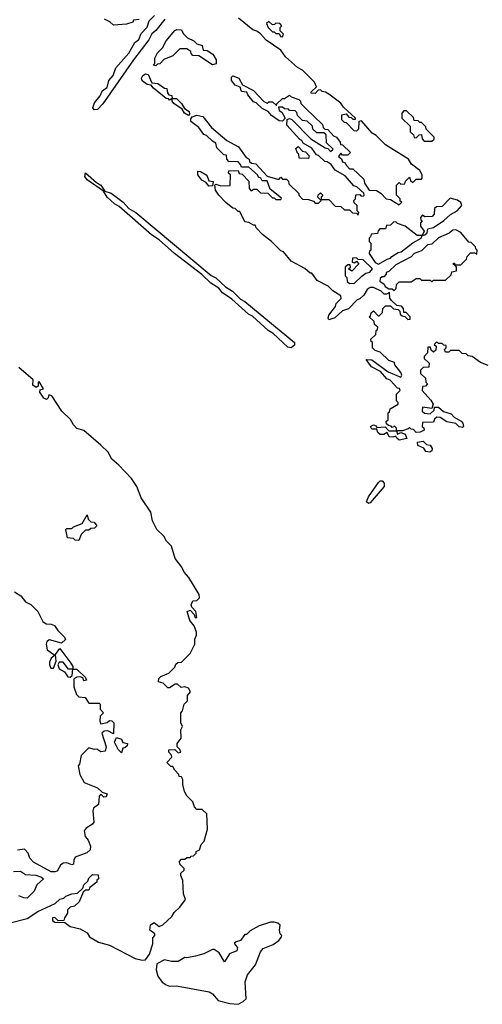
# Model space of a CAD drawing. Extents: x 2029662 to 2246637, y 225654 to 401419.
# Tile 322 of 349: x 2211041 to 2213740, y 292683 to 298430. Entities that reach past the tile are written whole.
import ezdxf

# ---------------------------------------------------------------- set-up
doc = ezdxf.new("R2010")
doc.units = 0

msp = doc.modelspace()

# ---------------------------------------------------------------- linework, layer by layer
at = {"layer": '0CON20XD'}
for points in [[(2211886.7, 298433.3), (2211835, 298367.5), (2211812.3, 298347.6), (2211795, 298312), (2211704.8, 298195.2), (2211525, 297938.7), (2211495, 297906.7), (2211475, 297904.7), (2211467.3, 297915), (2211477.3, 297945), (2211510.4, 297985), (2211524.3, 298015.8), (2211550.9, 298035), (2211560, 298075), (2211586.7, 298105), (2211601.7, 298148.3), (2211676.9, 298235), (2211713, 298297), (2211735.7, 298315), (2211750, 298350), (2211785, 298386.7), (2211795.8, 298424.2), (2211827.1, 298455)], [(2211738.3, 298431.7), (2211705, 298427.5), (2211700, 298415), (2211663, 298403), (2211588.3, 298398.3), (2211567, 298417), (2211535, 298432.5)], [(2213240, 297465), (2213255, 297480), (2213265, 297470), (2213288.3, 297471.7), (2213291.7, 297488.3), (2213315, 297510), (2213321.7, 297491.7), (2213335, 297480), (2213355, 297500), (2213385, 297500), (2213390, 297505), (2213390, 297525), (2213375, 297550), (2213327, 297587), (2213310, 297615), (2213175, 297700), (2213120, 297755), (2213097, 297767), (2213035, 297840), (2213020, 297835), (2213018.3, 297791.7), (2213005, 297780), (2212991.7, 297781.7), (2212948.3, 297828.3), (2212935, 297830), (2212920, 297845), (2212920, 297875), (2212945, 297880), (2212961.7, 297861.7), (2212975, 297860), (2212985, 297850), (2213000, 297850), (2213000, 297855), (2212930, 297920), (2212915, 297942.5), (2212845, 297996.2), (2212825, 298007.5), (2212805, 298010), (2212795, 298020), (2212781.7, 298018.3), (2212765, 298000), (2212741.7, 298001.7), (2212741.7, 298008.3), (2212771.7, 298038.3), (2212760, 298065), (2212690, 298135), (2212660.7, 298150.7), (2212592.3, 298212.3), (2212565, 298252.5), (2212479.7, 298309.7), (2212445, 298346.7), (2212425, 298362.5), (2212400.8, 298370.8), (2212318.3, 298438.3)], [(2212575, 298330), (2212580, 298345), (2212560, 298365), (2212560, 298385), (2212570, 298395), (2212558.3, 298408.3), (2212535, 298410), (2212528.3, 298401.7), (2212515, 298400), (2212495, 298420), (2212481.7, 298408.3), (2212490, 298385), (2212515, 298360), (2212525, 298360), (2212535, 298350), (2212555, 298350), (2212561.7, 298331.7), (2212575, 298330)], [(2211835, 298160), (2211820, 298165), (2211830, 298175), (2211830, 298205), (2211845, 298237.5), (2211873.3, 298266.7), (2211895, 298306.2), (2211945, 298367.5), (2211957, 298373), (2211985, 298370), (2211995, 298350), (2212020, 298325), (2212057, 298307), (2212075, 298290), (2212105, 298280), (2212111.7, 298251.7), (2212135, 298250), (2212168, 298228), (2212186.7, 298195), (2212187.5, 298172.5), (2212165, 298166.7), (2212085, 298220), (2212051.7, 298221.7), (2212041.7, 298231.7), (2212040, 298245), (2212015, 298260), (2211975, 298260), (2211935, 298220), (2211881.7, 298198.3), (2211858.3, 298171.7), (2211845, 298170), (2211835, 298160)], [(2212025, 297870), (2212002.5, 297885), (2211988.3, 297908.3), (2211940.7, 297940.7), (2211930, 297955), (2211930, 297970), (2211915, 297960), (2211908.3, 297968.3), (2211895, 297970), (2211820.7, 298030.7), (2211808.3, 298048.3), (2211785, 298052.5), (2211755, 298072.5), (2211751.7, 298088.3), (2211760, 298105), (2211775, 298113.3), (2211790, 298110), (2211811.7, 298061.7), (2211847, 298057), (2211885, 298030), (2211898.3, 298028.3), (2211903, 298003), (2211911.7, 297991.7), (2211928.3, 297988.3), (2211930, 297970), (2211955, 297970), (2211985, 297940), (2212001.7, 297911.7), (2212030, 297895), (2212031.7, 297878.3), (2212025, 297870)], [(2213775, 296412.5), (2213729.3, 296429.3), (2213680, 296465), (2213658.3, 296468.3), (2213645, 296480), (2213621.7, 296481.7), (2213605, 296500), (2213555, 296500), (2213545, 296490), (2213525, 296490), (2213520, 296505), (2213530, 296515), (2213528.3, 296528.3), (2213515, 296530), (2213505, 296540), (2213485, 296540), (2213475, 296550), (2213460, 296535), (2213470, 296525), (2213468.3, 296501.7), (2213455, 296490), (2213441.7, 296501.7), (2213438.3, 296518.3), (2213421.7, 296518.3), (2213420, 296485), (2213400, 296465), (2213401.7, 296451.7), (2213430, 296425), (2213428.3, 296401.7), (2213395, 296400), (2213380, 296385), (2213380, 296365), (2213408.3, 296338.3), (2213410, 296315), (2213420, 296305), (2213408.3, 296291.7), (2213391.7, 296288.3), (2213390, 296265), (2213440, 296210), (2213453.3, 296185), (2213445, 296160), (2213391.7, 296168.3), (2213390, 296145), (2213403, 296133), (2213435, 296130), (2213458.3, 296151.7), (2213461.7, 296168.3), (2213485, 296167.5), (2213513.9, 296143.9), (2213558.8, 296128.8), (2213575, 296110), (2213615.8, 296085.8), (2213625.7, 296075.7), (2213630, 296055), (2213625, 296050), (2213605, 296054), (2213585, 296072.5), (2213533, 296083), (2213495, 296107.5), (2213475, 296110), (2213461.7, 296098.3), (2213455, 296080), (2213391.7, 296078.3), (2213390, 296055), (2213398.3, 296048.3), (2213400, 296035), (2213377, 296023), (2213355, 296020), (2213338.3, 296038.3), (2213325, 296040), (2213315, 296050), (2213308.3, 296041.7), (2213275, 296030), (2213240, 296030), (2213245, 296010), (2213265, 296020), (2213290, 296010), (2213300, 295985), (2213255.8, 295975.8), (2213241.7, 295988.3), (2213235, 296000), (2213217.7, 295992.3), (2213197.5, 295995), (2213185, 296020), (2213165, 296008.8), (2213145, 296008.8), (2213130.8, 296020.8), (2213125, 296040), (2213095, 296040), (2213086.7, 296055), (2213106.1, 296066.1), (2213120, 296060), (2213125, 296050), (2213173.3, 296053.3), (2213195, 296030), (2213240, 296030), (2213240, 296045), (2213228.3, 296058.3), (2213215, 296050), (2213208.3, 296058.3), (2213191.7, 296061.7), (2213181.7, 296071.7), (2213180, 296085), (2213190, 296095), (2213190, 296135), (2213198.3, 296141.7), (2213201.7, 296158.3), (2213250, 296185), (2213250, 296195), (2213240, 296205), (2213240, 296245), (2213260, 296265), (2213256.4, 296276.4), (2213245, 296280), (2213202.5, 296325), (2213183.6, 296333.6), (2213146.4, 296376.4), (2213092.9, 296402.9), (2213062.5, 296447.5), (2213095, 296443.8), (2213190, 296375), (2213265, 296342.5), (2213270, 296355), (2213265, 296370), (2213230, 296415), (2213228.3, 296428.3), (2213195, 296440), (2213145, 296490), (2213115, 296500), (2213100, 296515), (2213100, 296545), (2213091.7, 296551.7), (2213090, 296565), (2213118.3, 296591.7), (2213120, 296615), (2213128.3, 296621.7), (2213130, 296635), (2213111.7, 296651.7), (2213108.3, 296668.3), (2213080, 296695), (2213088.3, 296701.7), (2213091.7, 296718.3), (2213105, 296730), (2213131.7, 296701.7), (2213138.3, 296701.7), (2213158.3, 296721.7), (2213160, 296745), (2213175, 296760), (2213205, 296760), (2213221.7, 296741.7), (2213248.3, 296738.3), (2213258.3, 296728.3), (2213261.7, 296711.7), (2213271.7, 296701.7), (2213288.3, 296698.3), (2213305, 296680), (2213318.3, 296681.7), (2213320, 296695), (2213295, 296720), (2213281.7, 296721.7), (2213280, 296745), (2213268.3, 296758.3), (2213241.7, 296761.7), (2213210, 296790), (2213200, 296805), (2213198.3, 296838.3), (2213181.7, 296828.3), (2213168.3, 296828.3), (2213150, 296845), (2213106.1, 296866.1), (2213085, 296867.5), (2213067.5, 296855), (2213048.3, 296821.7), (2213025, 296800), (2213010, 296795), (2212958.3, 296741.7), (2212925, 296730), (2212880, 296690), (2212845, 296677.5), (2212840, 296685), (2212843.8, 296705), (2212883.3, 296755), (2212887.5, 296772.5), (2212917, 296803), (2212915, 296817.5), (2212867, 296847), (2212840, 296875), (2212777, 296907), (2212745, 296950), (2212735, 296950), (2212705, 296977.5), (2212625, 297020), (2212580, 297075), (2212565, 297080), (2212510, 297135), (2212457, 297177), (2212420, 297215), (2212415, 297230), (2212405, 297230), (2212377, 297247), (2212355, 297250), (2212325, 297310), (2212315, 297310), (2212298.3, 297328.3), (2212285, 297330), (2212243.6, 297363.6), (2212202.5, 297405), (2212182.5, 297435), (2212180, 297465), (2212185, 297470), (2212215, 297460), (2212268.3, 297461.7), (2212270, 297525), (2212260, 297535), (2212261.7, 297548.3), (2212315, 297550), (2212321.7, 297531.7), (2212338.3, 297528.3), (2212378.3, 297488.3), (2212380, 297445), (2212391.7, 297431.7), (2212405, 297440), (2212425, 297440), (2212445, 297420), (2212488.3, 297418.3), (2212515, 297390), (2212525, 297390), (2212535, 297380), (2212565, 297380), (2212568.3, 297388.3), (2212501.7, 297441.7), (2212485, 297490), (2212455, 297490), (2212447.5, 297505), (2212435, 297510), (2212427.5, 297525), (2212378.3, 297568.3), (2212335, 297570), (2212330, 297585), (2212315, 297600), (2212261.7, 297601.7), (2212250, 297615), (2212248.3, 297638.3), (2212231.7, 297641.7), (2212191.7, 297681.7), (2212185, 297710), (2212165, 297720), (2212130, 297755), (2212115, 297760), (2212085, 297800), (2212040, 297835), (2212038.3, 297851.7), (2212047.5, 297862.5), (2212075, 297873.3), (2212110, 297865), (2212160.7, 297800.7), (2212250, 297725), (2212318.3, 297688.3), (2212362.5, 297625), (2212380, 297615), (2212381.7, 297601.7), (2212392.5, 297592.5), (2212418.8, 297588.8), (2212485, 297517.5), (2212545, 297500), (2212555, 297500), (2212565, 297510), (2212575, 297500), (2212598.3, 297498.3), (2212608.3, 297488.3), (2212611.7, 297471.7), (2212670, 297415), (2212670, 297405), (2212691.7, 297381.7), (2212725, 297380), (2212755, 297370), (2212765, 297360), (2212785, 297360), (2212800, 297375), (2212780, 297395), (2212781.7, 297408.3), (2212795, 297420), (2212810, 297405), (2212800, 297395), (2212800, 297380), (2212845, 297380), (2212881.7, 297341.7), (2212915, 297340), (2212935, 297320), (2212965, 297320), (2212981.7, 297301.7), (2213005, 297300), (2213015, 297290), (2213020, 297305), (2213010, 297315), (2213010, 297345), (2212991.7, 297361.7), (2212990, 297375), (2213000, 297385), (2213001.7, 297408.3), (2213025, 297410), (2213031.7, 297401.7), (2213045, 297400), (2213050, 297405), (2213048.3, 297418.3), (2213007.5, 297455), (2212990.7, 297460.7), (2212939.3, 297519.3), (2212881.7, 297551.7), (2212857.5, 297585), (2212835, 297600), (2212821.7, 297601.7), (2212785, 297637.5), (2212771.7, 297641.7), (2212745, 297680), (2212695, 297710), (2212687.5, 297725), (2212675, 297730), (2212600, 297815), (2212601.7, 297848.3), (2212615, 297852.5), (2212628.3, 297848.3), (2212740, 297735), (2212823, 297683), (2212838.3, 297678.3), (2212855, 297660), (2212870, 297675), (2212831.7, 297711.7), (2212828.3, 297758.3), (2212815, 297770), (2212775, 297770), (2212751.7, 297791.7), (2212748.3, 297808.3), (2212718.3, 297838.3), (2212691.7, 297841.7), (2212661.7, 297871.7), (2212658.3, 297888.3), (2212648.3, 297898.3), (2212615, 297900), (2212608.3, 297908.3), (2212585, 297910), (2212575, 297920), (2212550, 297920), (2212555, 297900), (2212570, 297890), (2212590, 297855), (2212575, 297837.5), (2212555, 297840), (2212510.7, 297870.7), (2212490, 297895), (2212455, 297912.5), (2212420, 297945), (2212405, 297950), (2212371.7, 297991.7), (2212366.4, 298006.4), (2212335, 298010), (2212326.7, 298036.7), (2212298.8, 298048.8), (2212277.5, 298075), (2212277.5, 298095), (2212285, 298102.5), (2212319.2, 298089.2), (2212340.7, 298050.7), (2212405, 298016.7), (2212465, 297952.5), (2212485, 297942.5), (2212495, 297950), (2212515, 297950), (2212540, 297930), (2212541.7, 297938.3), (2212575, 297970), (2212585, 297970), (2212615, 297990), (2212625, 297980), (2212670, 297965), (2212680, 297955), (2212681.7, 297941.7), (2212710.7, 297910.7), (2212808.3, 297818.3), (2212811.7, 297801.7), (2212821.7, 297791.7), (2212838.3, 297788.3), (2212871.7, 297751.7), (2212890, 297745), (2212910, 297715), (2212911.7, 297701.7), (2212925, 297700), (2212970, 297655), (2212955, 297640), (2212925, 297640), (2212915, 297650), (2212901.7, 297631.7), (2212918.3, 297618.3), (2212925, 297600), (2212940, 297595), (2212945, 297580), (2212965, 297560), (2212985, 297560), (2213048.3, 297498.3), (2213052.5, 297475), (2213080, 297435), (2213123.6, 297433.6), (2213148.3, 297418.3), (2213180, 297385), (2213205, 297380), (2213255, 297350), (2213270, 297365), (2213261.7, 297371.7), (2213260, 297385), (2213240, 297405), (2213240, 297465)], [(2213445, 297720), (2213458.3, 297731.7), (2213460, 297745), (2213411.7, 297791.7), (2213410, 297805), (2213385, 297830), (2213375, 297830), (2213365, 297840), (2213341.7, 297841.7), (2213338.3, 297858.3), (2213298.3, 297898.3), (2213281.7, 297898.3), (2213270, 297885), (2213270, 297855), (2213318.3, 297808.3), (2213320, 297775), (2213338.3, 297758.3), (2213341.7, 297741.7), (2213355, 297740), (2213371.7, 297758.3), (2213385, 297760), (2213390, 297735), (2213401.7, 297721.7), (2213445, 297720)], [(2212725, 297620), (2212671.7, 297621.7), (2212670, 297645), (2212661.7, 297651.7), (2212651.7, 297678.3), (2212665, 297690), (2212691.7, 297661.7), (2212708.3, 297658.3), (2212730, 297635), (2212725, 297620)], [(2212625, 296514.3), (2212605, 296518.8), (2212518.9, 296598.9), (2212490, 296615), (2212398.7, 296698.7), (2212375, 296710.8), (2212278.7, 296798.7), (2212225, 296836), (2212202.6, 296862.6), (2212155, 296891.4), (2212102.6, 296942.6), (2211944.2, 297065), (2211854.6, 297144.5), (2211809.2, 297175), (2211620.3, 297340.3), (2211594.3, 297355), (2211551.4, 297395), (2211530, 297430), (2211434.3, 297495), (2211421.2, 297515), (2211425, 297536), (2211489.6, 297479.5), (2211515, 297463.3), (2211538.3, 297428.3), (2211575, 297416.5), (2211644, 297365), (2211677.5, 297327.5), (2211717.5, 297305), (2212157.8, 296937.8), (2212185, 296924), (2212241.4, 296871.4), (2212282, 296845), (2212329.3, 296799.3), (2212355, 296784.2), (2212644, 296545), (2212645, 296530), (2212625, 296514.3)], [(2212145, 297457.5), (2212129.3, 297479.3), (2212104.1, 297494.1), (2212080, 297525), (2212080, 297545), (2212095, 297543.3), (2212133, 297523), (2212145, 297490), (2212170, 297485), (2212165, 297460), (2212145, 297457.5)], [(2213390, 297170), (2213405, 297174), (2213417.5, 297185), (2213421.7, 297208.3), (2213455, 297216.7), (2213515, 297257.5), (2213555, 297293.8), (2213592.5, 297315), (2213620, 297345), (2213615, 297362.5), (2213595, 297376.7), (2213552.5, 297387.5), (2213505, 297340), (2213473, 297337), (2213461.7, 297328.3), (2213460, 297295), (2213448.3, 297281.7), (2213405, 297280), (2213391.7, 297288.3), (2213380, 297275), (2213381.7, 297261.7), (2213390, 297255), (2213380, 297245), (2213380, 297225), (2213400, 297195), (2213390, 297170)], [(2213135, 297002.5), (2213185, 297032.5), (2213205, 297037.5), (2213212, 297048), (2213249.3, 297070.7), (2213267.5, 297075), (2213335, 297127.5), (2213382.5, 297155), (2213390, 297170), (2213359.6, 297169.5), (2213290, 297225), (2213245, 297240), (2213235, 297250), (2213221.7, 297248.3), (2213205, 297230), (2213181.7, 297228.3), (2213175, 297210), (2213141.7, 297208.3), (2213131.7, 297198.3), (2213128.3, 297181.7), (2213091.7, 297178.3), (2213088.3, 297161.7), (2213080, 297155), (2213080, 297135), (2213090, 297125), (2213090, 297085), (2213081.7, 297078.3), (2213080, 297065), (2213115, 297012.5), (2213135, 297002.5)], [(2213225, 296850), (2213238.3, 296861.7), (2213240, 296885), (2213255, 296900), (2213325, 296900), (2213355, 296920), (2213375, 296920), (2213385, 296910), (2213435, 296910), (2213445, 296900), (2213455, 296910), (2213525, 296910), (2213558.3, 296941.7), (2213561.7, 296958.3), (2213590, 296965), (2213590, 296985), (2213580, 297000), (2213571.7, 297001.7), (2213571.7, 297008.3), (2213578.3, 297008.3), (2213580, 297000), (2213615, 297000), (2213648.3, 297031.7), (2213651.7, 297048.3), (2213671.7, 297068.3), (2213695, 297070), (2213708.3, 297061.7), (2213710, 297085), (2213701.7, 297091.7), (2213700, 297105), (2213675, 297130), (2213661.7, 297131.7), (2213615, 297187.5), (2213585, 297202.5), (2213568.3, 297201.7), (2213547, 297183), (2213485, 297157.5), (2213445, 297120), (2213420, 297115), (2213385, 297080), (2213342.5, 297065), (2213324, 297046), (2213235, 297000), (2213195, 296960), (2213180, 296955), (2213180, 296945), (2213165, 296930), (2213155, 296930), (2213145, 296920), (2213143, 296903), (2213166.7, 296886.7), (2213173.6, 296873.6), (2213195, 296860), (2213215, 296860), (2213225, 296850)], [(2212965, 296890), (2212995, 296892.5), (2213036.7, 296933.3), (2213060, 296950), (2213083.6, 296956.4), (2213098.8, 296975), (2213045, 297027.5), (2213015, 297030), (2213005, 297040), (2212981.7, 297038.3), (2212980, 297015), (2212995, 297010), (2213005, 297020), (2213020, 297005), (2212978.3, 296961.7), (2212960, 296975), (2212970, 296985), (2212968.3, 296998.3), (2212955, 297000), (2212940, 296985), (2212940, 296935), (2212950, 296925), (2212951.7, 296901.7), (2212965, 296890)], [(2211775, 292942.5), (2211797.5, 292975), (2211817.5, 293035), (2211818.3, 293071.7), (2211830, 293085), (2211830, 293095), (2211800, 293115), (2211803, 293147), (2211825, 293160), (2211855, 293137.5), (2211875, 293147.5), (2211927.5, 293195), (2211941.2, 293218.8), (2211975, 293250), (2212007.5, 293295), (2211997, 293327), (2211993.3, 293405), (2211980, 293435), (2211981.7, 293448.3), (2212000, 293465), (2212000, 293475), (2211975, 293500), (2211973, 293517), (2211985, 293530), (2212005, 293530), (2212015, 293540), (2212035, 293540), (2212041.7, 293548.3), (2212055, 293550), (2212070, 293565), (2212070, 293575), (2212090, 293585), (2212100, 293615), (2212116.7, 293635), (2212136.7, 293705), (2212132.5, 293795), (2212105, 293820), (2212075, 293820), (2212060, 293835), (2212050, 293865), (2212015, 293900), (2212002.5, 293925), (2211992.5, 293965), (2211992.5, 293995), (2211985, 294010), (2211971.7, 294011.7), (2211970, 294025), (2211945, 294050), (2211935, 294070), (2211921.7, 294071.7), (2211900, 294095), (2211927.5, 294125), (2211927, 294137), (2211910, 294155), (2211911.7, 294168.3), (2211945, 294170), (2211965, 294150), (2211980, 294155), (2211975, 294170), (2211960, 294185), (2211960, 294205), (2211983, 294237), (2211980, 294285), (2211990, 294305), (2211980, 294325), (2211980, 294385), (2211990, 294395), (2212000, 294435), (2212020, 294455), (2212020, 294485), (2212037, 294507), (2212025, 294527.5), (2212005, 294536.7), (2211983, 294533), (2211961.7, 294551.7), (2211948.3, 294551.7), (2211915, 294530), (2211905, 294530), (2211877, 294557), (2211850, 294565), (2211852.5, 294585), (2211863.6, 294596.4), (2211910, 294615), (2211945, 294650), (2211951.7, 294668.3), (2211963, 294677), (2211985, 294680), (2212035, 294730), (2212062.5, 294785), (2212062.5, 294815), (2212071.7, 294838.3), (2212072.5, 294855), (2212058.3, 294891.7), (2212033, 294923), (2212017.5, 294975), (2212035, 294982.5), (2212058.3, 294958.3), (2212065, 294940), (2212075, 294940), (2212067.5, 294975), (2212045, 295000), (2212041.2, 295015), (2212051.7, 295038.3), (2212075, 295040), (2212090, 295055), (2212087.5, 295075), (2212027.5, 295175), (2212000, 295205), (2211987.5, 295235), (2211947.5, 295285), (2211926.1, 295356.1), (2211896.4, 295386.4), (2211882.5, 295415), (2211841.2, 295455), (2211815.8, 295505), (2211805.8, 295555), (2211750, 295640), (2211723.8, 295705), (2211692.3, 295752.3), (2211619.6, 295829.5), (2211577.5, 295865), (2211556.7, 295905), (2211515, 295946.7), (2211415, 296032.5), (2211375, 296043.3), (2211354.3, 296064.3), (2211336.4, 296096.4), (2211286.7, 296145), (2211227.5, 296235), (2211210, 296240), (2211207, 296223), (2211196.2, 296213.8), (2211181.7, 296221.7), (2211158.8, 296255), (2211160, 296270), (2211180, 296275), (2211155, 296317.5), (2211148.3, 296311.7), (2211148.3, 296291.7), (2211137, 296283), (2211117, 296297), (2211118.3, 296328.3), (2211035, 296400)], [(2213434.1, 295905.9), (2213410.3, 295910.3), (2213398.3, 295928.3), (2213364.5, 295944.5), (2213362.5, 295965), (2213395, 295970), (2213415, 295951.2), (2213436.7, 295946.7), (2213447.9, 295927.9), (2213445, 295912.5), (2213434.1, 295905.9)], [(2213075, 295606.4), (2213064.6, 295615), (2213075, 295644.2), (2213135, 295727.8), (2213145, 295738.5), (2213155, 295738.9), (2213168, 295725), (2213166.7, 295705), (2213085, 295610.7), (2213075, 295606.4)], [(2211385, 295390), (2211365, 295392.5), (2211355, 295402.5), (2211320, 295405), (2211310, 295455), (2211315, 295460), (2211345, 295460), (2211355, 295470), (2211405, 295490), (2211435, 295540), (2211440, 295515), (2211455, 295500), (2211475, 295497.5), (2211490, 295475), (2211477, 295463), (2211455, 295460), (2211445, 295450), (2211425, 295450), (2211400, 295425), (2211385, 295390)], [(2211010.7, 295090.7), (2211046.4, 295066.4), (2211075, 295032.5), (2211106.4, 295016.4), (2211146.4, 294976.4), (2211175, 294918), (2211195, 294904), (2211225, 294902.5), (2211243.6, 294893.6), (2211262.5, 294865), (2211302.5, 294825), (2211307, 294813), (2211285, 294790), (2211215, 294810.8), (2211198.6, 294801.4), (2211194.2, 294785), (2211201.4, 294751.4), (2211240, 294725), (2211240, 294715), (2211225, 294702.5), (2211215, 294680), (2211213.9, 294663.9), (2211222.5, 294645), (2211237.5, 294645), (2211252.5, 294685), (2211250, 294725), (2211275, 294760), (2211340, 294675), (2211350, 294655), (2211350, 294640), (2211375, 294640), (2211425, 294590), (2211430, 294575), (2211415, 294570), (2211408.3, 294588.3), (2211393.6, 294593.6), (2211375, 294593.3), (2211357, 294583), (2211356, 294535), (2211371.7, 294491.7), (2211385, 294477.5), (2211423, 294473), (2211445, 294440), (2211505, 294440), (2211510, 294435), (2211510, 294405), (2211530, 294385), (2211510, 294365), (2211507.5, 294335), (2211515, 294320), (2211551.7, 294328.3), (2211565, 294340), (2211578.3, 294338.3), (2211590, 294325), (2211588.3, 294261.7), (2211555, 294280), (2211533, 294277), (2211520, 294265), (2211546.1, 294186.1), (2211539.3, 294160.7), (2211515, 294156.7), (2211491.7, 294171.7), (2211475, 294170), (2211445, 294180), (2211400, 294135), (2211390, 294085), (2211382.5, 294075), (2211392.5, 294025), (2211417, 293977), (2211495, 293945.8), (2211521.7, 293921.7), (2211551.7, 293911.7), (2211545, 293893.3), (2211532.3, 293892.3), (2211515, 293910), (2211505, 293897.5), (2211500, 293850), (2211471.9, 293828.1), (2211467, 293813), (2211473.9, 293746.1), (2211465, 293733.8), (2211428.8, 293711.2), (2211416.7, 293695), (2211422.3, 293662.3), (2211440, 293640), (2211453.3, 293605), (2211452.5, 293585), (2211432.7, 293567.3), (2211365, 293541.2), (2211356.2, 293525), (2211355, 293500), (2211345, 293496.7), (2211315, 293508.8), (2211295, 293506.2), (2211278.8, 293495), (2211259.3, 293460.7), (2211245, 293456.7), (2211225, 293456.7), (2211121.7, 293511.7), (2211100, 293535), (2211090, 293565), (2211068.3, 293588.3), (2211028.3, 293581.7)], [(2211335, 294592.5), (2211347, 294603), (2211350, 294640), (2211325, 294640), (2211295, 294680), (2211270, 294680), (2211262.5, 294665), (2211271.7, 294641.7), (2211303, 294623), (2211322.5, 294595), (2211335, 294592.5)], [(2211635, 294150), (2211615, 294170), (2211593.6, 294213.6), (2211605, 294240), (2211635, 294230), (2211641.7, 294211.7), (2211670, 294205), (2211668.3, 294191.7), (2211655, 294180), (2211641.7, 294178.3), (2211635, 294150)], [(2211005, 293458), (2211045, 293460), (2211075, 293440), (2211135, 293437.1), (2211167.5, 293425), (2211180, 293415), (2211140.7, 293379.3), (2211125, 293342.5), (2211085, 293303.3), (2211065, 293303.8), (2211035, 293316.7)], [(2210985, 293159.2), (2211085, 293183.8), (2211145.8, 293224.2), (2211248.3, 293271.7), (2211275, 293297.5), (2211297.5, 293302.5), (2211310, 293315), (2211345, 293327.5), (2211378.3, 293331.7), (2211408.3, 293361.7), (2211415, 293380), (2211438.3, 293401.7), (2211445, 293420), (2211465, 293440), (2211498.3, 293438.3), (2211500, 293415), (2211491.7, 293408.3), (2211490, 293395), (2211450, 293365), (2211445, 293350), (2211425, 293350), (2211411.7, 293338.3), (2211388.3, 293281.7), (2211360, 293255), (2211335, 293250), (2211320, 293235), (2211320, 293215), (2211301.7, 293188.3), (2211298.3, 293171.7), (2211265, 293170), (2211245, 293190), (2211231.7, 293188.3), (2211231.7, 293171.7), (2211245, 293162.5), (2211305, 293160), (2211335, 293137.5), (2211393.3, 293123.3), (2211435, 293100), (2211447, 293077), (2211500, 293045), (2211565, 293028.8), (2211715, 292950), (2211755, 292940), (2211775, 292942.5)], [(2212315, 292682.9), (2212345, 292698.8), (2212361.2, 292715), (2212356.2, 292815), (2212370, 292855), (2212416.1, 292913.9), (2212445, 292990), (2212461.7, 293008.3), (2212518.8, 293031.2), (2212552.5, 293055), (2212567, 293073), (2212570, 293085), (2212560, 293095), (2212557.5, 293115), (2212560, 293145), (2212547, 293157), (2212525, 293162.5), (2212505, 293162.5), (2212438.3, 293141.7), (2212385, 293112.5), (2212365, 293090), (2212355, 293090), (2212330, 293055), (2212303, 293047), (2212293, 293037), (2212312.5, 293015), (2212307.5, 292995), (2212265, 292977.5), (2212235, 292930), (2212203.9, 292983.9), (2212175, 293002.5), (2212165, 293002.5), (2212115, 292977.5), (2212066.4, 292963.6), (2212015, 292953.3), (2212003.6, 292956.4), (2211965, 292933.3), (2211927, 292933), (2211885, 292942.5), (2211841.7, 292918.3), (2211836.2, 292885), (2211847, 292847), (2211872.8, 292812.8), (2211895, 292797.1), (2211915, 292789.4), (2211955, 292790.9), (2212145.7, 292755.7), (2212165, 292743.8), (2212198.8, 292705), (2212267.4, 292687.4), (2212315, 292682.9)]]:
    msp.add_lwpolyline(points, dxfattribs=at)

doc.saveas('drawing.dxf')
